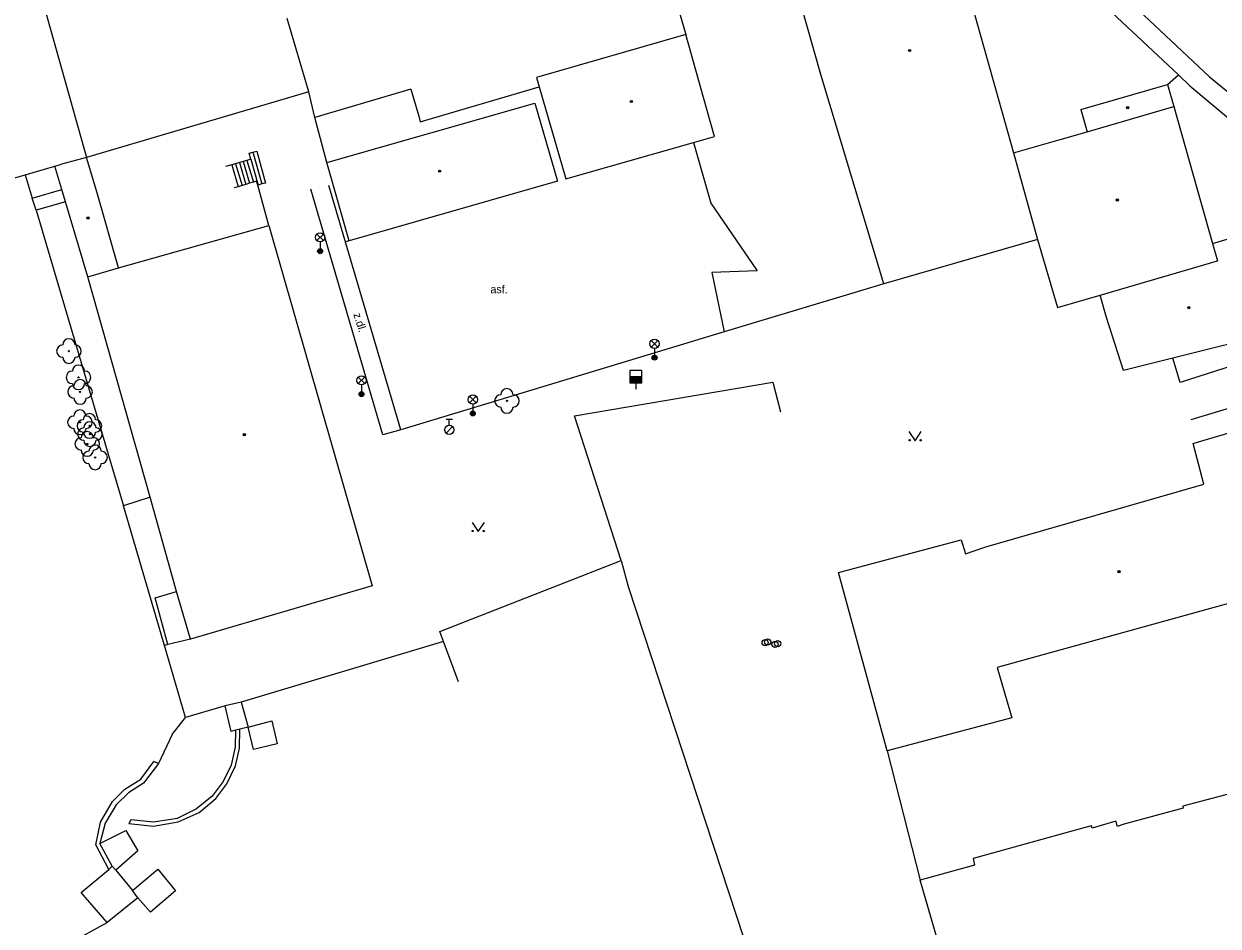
# Model space of a CAD drawing. Extents: x -600309 to -598967, y -1161267 to -1160292.
# Drawn here: x -599527.1 to -599430.1, y -1160735.8 to -1160662.5 of the extents above; entities that cross this region are included whole.
import ezdxf

# ---------------------------------------------------------------- set-up
doc = ezdxf.new("R2010")
doc.units = 0
for name, color, linetype in [('Level 10', 7, 'Continuous'), ('Level 11', 7, 'Continuous'), ('Level 22', 7, 'Continuous'), ('Level 28', 7, 'Continuous'), ('Level 33', 7, 'Continuous'), ('Level 36', 7, 'Continuous'), ('Level 39', 7, 'Continuous'), ('Level 40', 7, 'Continuous'), ('Level 5', 7, 'Continuous'), ('Level 51', 7, 'Continuous'), ('Level 54', 7, 'Continuous'), ('Level 7', 7, 'Continuous')]:
    doc.layers.add(name, color=color, linetype=linetype)

msp = doc.modelspace()

# ---------------------------------------------------------------- linework, layer by layer
at = {"layer": 'Level 10'}
for points in [[(-599452.38, -1160637.2), (-599450.36, -1160641.57), (-599449.37, -1160643.7), (-599444.38, -1160652.7199), (-599441.03, -1160657.21), (-599430.82, -1160666.83), (-599427.12, -1160669.85), (-599414.99, -1160678.35)], [(-599432.3, -1160694.64), (-599419.95, -1160690.9099), (-599411.86, -1160688.43)]]:
    msp.add_lwpolyline(points, dxfattribs=at)
at = {"layer": 'Level 11'}
for points in [[(-599434.23, -1160667.45), (-599433.35, -1160666.67)], [(-599502.51, -1160673.79), (-599503.49, -1160670.13)], [(-599472.74, -1160672.1599), (-599471.31, -1160677.09), (-599467.57, -1160682.58), (-599471.25, -1160682.71), (-599470.23, -1160687.54), (-599496.5, -1160695.48)], [(-599508.68, -1160673.52), (-599508.81, -1160673.04), (-599508.51, -1160672.95)], [(-599508.51, -1160672.95), (-599508.2, -1160672.86), (-599507.48, -1160675.45), (-599507.77, -1160675.53)], [(-599508.51, -1160672.95), (-599507.77, -1160675.53)], [(-599510.2199, -1160673.9699), (-599510.7199, -1160674.11)], [(-599509.9099, -1160673.88), (-599510.2199, -1160673.9699)], [(-599510.2199, -1160673.9699), (-599509.7, -1160675.75)], [(-599509.6, -1160673.79), (-599509.9099, -1160673.88)], [(-599509.9099, -1160673.88), (-599509.39, -1160675.65)], [(-599509.29, -1160673.7), (-599509.6, -1160673.79)], [(-599509.6, -1160673.79), (-599509.09, -1160675.56)], [(-599508.99, -1160673.61), (-599509.29, -1160673.7)], [(-599509.29, -1160673.7), (-599508.78, -1160675.4699)], [(-599508.68, -1160673.52), (-599508.99, -1160673.61)], [(-599508.99, -1160673.61), (-599508.4699, -1160675.38)], [(-599508.68, -1160673.52), (-599508.07, -1160675.62)], [(-599508.4699, -1160675.38), (-599508.78, -1160675.4699)], [(-599508.12, -1160675.63), (-599508.21, -1160675.3), (-599508.4699, -1160675.38)], [(-599509.7, -1160675.75), (-599510.04, -1160675.85)], [(-599509.39, -1160675.65), (-599509.7, -1160675.75)], [(-599509.09, -1160675.56), (-599509.39, -1160675.65)], [(-599508.78, -1160675.4699), (-599509.09, -1160675.56)], [(-599508.07, -1160675.62), (-599508.12, -1160675.63)], [(-599507.2199, -1160678.89), (-599508.12, -1160675.63)], [(-599507.77, -1160675.53), (-599508.07, -1160675.62)], [(-599496.5, -1160695.48), (-599497.95, -1160695.89), (-599503.8, -1160675.96)], [(-599496.5, -1160695.48), (-599502.33, -1160675.65)], [(-599500.7, -1160680.15), (-599500.98, -1160680.24)], [(-599457.28, -1160683.65), (-599470.23, -1160687.54)], [(-599433.22, -1160691.65), (-599433.8, -1160689.68)], [(-599457.01, -1160721.55), (-599454.32, -1160732.07)], [(-599540, -1160744.16), (-599533.12, -1160741.8), (-599526.47, -1160738.86), (-599520.35, -1160735.51)]]:
    msp.add_lwpolyline(points, dxfattribs=at)
at = {"layer": 'Level 22'}
for centre in [(-599523.45, -1160689.1), (-599522.67, -1160691.23), (-599522.54, -1160692.41), (-599487.88, -1160693.14), (-599522.55, -1160694.88), (-599521.78, -1160695.17), (-599521.74, -1160695.84), (-599521.96, -1160696.64), (-599521.32, -1160697.73)]:
    msp.add_circle(centre, 0.05, dxfattribs=at)
for centre, start, end in [((-599523.95, -1160689.1), 90, 270), ((-599523.45, -1160688.6), 0, 180), ((-599522.95, -1160689.1), 270, 90), ((-599523.45, -1160689.6), 180, 0), ((-599523.17, -1160691.23), 90, 270), ((-599522.67, -1160690.73), 0, 180), ((-599522.17, -1160691.23), 270, 90), ((-599523.04, -1160692.41), 90, 270), ((-599522.67, -1160691.73), 180, 0), ((-599522.54, -1160691.91), 0, 180), ((-599522.04, -1160692.41), 270, 90), ((-599488.38, -1160693.14), 90, 270), ((-599487.88, -1160692.64), 0, 180), ((-599487.38, -1160693.14), 270, 90), ((-599522.54, -1160692.91), 180, 0), ((-599487.88, -1160693.64), 180, 0), ((-599523.05, -1160694.88), 90, 270), ((-599522.55, -1160694.38), 0, 180), ((-599522.28, -1160695.17), 90, 270), ((-599521.78, -1160694.67), 0, 180), ((-599522.05, -1160694.88), 270, 90), ((-599521.28, -1160695.17), 270, 90), ((-599522.55, -1160695.38), 180, 0), ((-599522.24, -1160695.84), 90, 270), ((-599521.96, -1160696.14), 0, 180), ((-599521.78, -1160695.67), 180, 0), ((-599521.74, -1160695.34), 0, 180), ((-599521.24, -1160695.84), 270, 90), ((-599522.46, -1160696.64), 90, 270), ((-599521.74, -1160696.34), 180, 0), ((-599521.32, -1160697.23), 0, 180), ((-599521.46, -1160696.64), 270, 90), ((-599521.96, -1160697.14), 180, 0), ((-599521.82, -1160697.73), 90, 270), ((-599520.82, -1160697.73), 270, 90), ((-599521.32, -1160698.23), 180, 0)]:
    msp.add_arc(centre, 0.5, start, end, dxfattribs=at)
at = {"layer": 'Level 28'}
for p, q in [((-599477.9099, -1160691.17), (-599476.9099, -1160691.17)), ((-599477.9099, -1160691.22), (-599476.9099, -1160691.22)), ((-599477.9099, -1160691.27), (-599476.9099, -1160691.27)), ((-599477.9099, -1160691.32), (-599476.9099, -1160691.32)), ((-599477.9099, -1160691.37), (-599476.9099, -1160691.37)), ((-599477.9099, -1160691.42), (-599476.9099, -1160691.42)), ((-599477.9099, -1160691.47), (-599476.9099, -1160691.47)), ((-599477.9099, -1160691.52), (-599476.9099, -1160691.52)), ((-599477.9099, -1160691.57), (-599476.9099, -1160691.57)), ((-599477.9099, -1160691.62), (-599476.9099, -1160691.62)), ((-599477.4099, -1160691.67), (-599477.4099, -1160692.2)), ((-599492.81, -1160694.615), (-599492.31, -1160694.615)), ((-599492.56, -1160695.115), (-599492.56, -1160694.615)), ((-599492.818, -1160695.762), (-599492.288, -1160695.232))]:
    msp.add_line(p, q, dxfattribs=at)
msp.add_lwpolyline([(-599477.9099, -1160691.67), (-599476.9099, -1160691.67), (-599476.9099, -1160690.67), (-599477.9099, -1160690.67)], close=True, dxfattribs=at)
for centre, radius in [((-599492.56, -1160695.49), 0.375), ((-599466.91, -1160712.77), 0.25), ((-599466.71, -1160712.72), 0.25), ((-599466.11, -1160712.92), 0.25), ((-599465.89, -1160712.86), 0.25)]:
    msp.add_circle(centre, radius, dxfattribs=at)
at = {"layer": 'Level 33'}
for p, q in [((-599503.315, -1160680.13), (-599502.785, -1160679.6)), ((-599503.315, -1160679.6), (-599502.785, -1160680.13)), ((-599503.05, -1160680.24), (-599503.05, -1160680.99)), ((-599476.155, -1160688.77), (-599475.625, -1160688.24)), ((-599476.155, -1160688.24), (-599475.625, -1160688.77)), ((-599475.89, -1160688.88), (-599475.89, -1160689.63)), ((-599499.955, -1160691.74), (-599499.425, -1160691.21)), ((-599499.955, -1160691.21), (-599499.425, -1160691.74)), ((-599499.69, -1160691.85), (-599499.69, -1160692.6)), ((-599490.915, -1160693.2999), (-599490.385, -1160692.7699)), ((-599490.915, -1160692.7699), (-599490.385, -1160693.2999)), ((-599490.65, -1160693.4099), (-599490.65, -1160694.1599))]:
    msp.add_line(p, q, dxfattribs=at)
for centre, radius in [((-599503.05, -1160679.865), 0.375), ((-599503.05, -1160680.99), 0.2), ((-599503.05, -1160680.99), 0.1445), ((-599503.05, -1160680.99), 0.0876), ((-599475.89, -1160688.505), 0.375), ((-599475.89, -1160689.63), 0.2), ((-599475.89, -1160689.63), 0.1445), ((-599475.89, -1160689.63), 0.0876), ((-599499.69, -1160691.475), 0.375), ((-599499.69, -1160692.6), 0.2), ((-599499.69, -1160692.6), 0.1445), ((-599499.69, -1160692.6), 0.0876), ((-599490.65, -1160693.0349), 0.375), ((-599490.65, -1160694.1599), 0.2), ((-599490.65, -1160694.1599), 0.1445), ((-599490.65, -1160694.1599), 0.0876)]:
    msp.add_circle(centre, radius, dxfattribs=at)
at = {"layer": 'Level 36'}
for points in [[(-599455.23, -1160695.64), (-599454.73, -1160696.39), (-599454.23, -1160695.64)], [(-599490.71, -1160703.01), (-599490.21, -1160703.76), (-599489.71, -1160703.01)]]:
    msp.add_lwpolyline(points, dxfattribs=at)
for centre in [(-599455.1802, -1160696.3398), (-599454.2808, -1160696.3398), (-599490.6602, -1160703.7098), (-599489.7608, -1160703.7098)]:
    msp.add_circle(centre, 0.05, dxfattribs=at)
at = {"layer": 'Level 39'}
for centre, radius in [((-599455.18, -1160664.69), 0.09), ((-599455.18, -1160664.69), 0.0398), ((-599477.77, -1160668.83), 0.09), ((-599477.77, -1160668.83), 0.0398), ((-599437.4699, -1160669.34), 0.09), ((-599437.4699, -1160669.34), 0.0398), ((-599493.35, -1160674.49), 0.09), ((-599493.35, -1160674.49), 0.0398), ((-599438.31, -1160676.83), 0.09), ((-599438.31, -1160676.83), 0.0398), ((-599521.9, -1160678.3), 0.09), ((-599521.9, -1160678.3), 0.0398), ((-599432.5, -1160685.58), 0.09), ((-599432.5, -1160685.58), 0.0398), ((-599509.21, -1160695.88), 0.09), ((-599509.21, -1160695.88), 0.0398), ((-599438.18, -1160707.01), 0.09), ((-599438.18, -1160707.01), 0.0398)]:
    msp.add_circle(centre, radius, dxfattribs=at)
at = {"layer": 'Level 5'}
for points in [[(-599480.24, -1160639.8), (-599473.35, -1160663.39)], [(-599462.39, -1160666.63), (-599467.76, -1160647.73)], [(-599526.28, -1160658.21), (-599522.03, -1160673.37)], [(-599449.9099, -1160661.73), (-599446.75, -1160673.01)], [(-599503.9699, -1160668.06), (-599505.73, -1160662.08)], [(-599473.35, -1160663.39), (-599485.48, -1160666.87)], [(-599471.68, -1160669.38), (-599473.35, -1160663.39)], [(-599457.28, -1160683.65), (-599462.39, -1160666.63)], [(-599494.92, -1160670.4699), (-599485.26, -1160667.63)], [(-599485.48, -1160666.87), (-599485.26, -1160667.63)], [(-599485.26, -1160667.63), (-599483.1, -1160675.12)], [(-599441.27, -1160669.48), (-599434.23, -1160667.45)], [(-599434.23, -1160667.45), (-599433.71, -1160669.25)], [(-599503.9699, -1160668.06), (-599522.03, -1160673.37)], [(-599503.49, -1160670.13), (-599503.9699, -1160668.06)], [(-599495.67, -1160667.82), (-599503.49, -1160670.13)], [(-599495.67, -1160667.82), (-599495.04, -1160670.03)], [(-599502.51, -1160673.79), (-599485.61, -1160668.9699)], [(-599485.61, -1160668.9699), (-599483.78, -1160675.31)], [(-599471.02, -1160671.67), (-599471.68, -1160669.38)], [(-599441.27, -1160669.48), (-599440.76, -1160671.29)], [(-599440.76, -1160671.29), (-599433.71, -1160669.25)], [(-599433.71, -1160669.25), (-599430.59, -1160680.37)], [(-599495.04, -1160670.03), (-599494.92, -1160670.4699)], [(-599442.95, -1160671.92), (-599440.76, -1160671.29)], [(-599483.1, -1160675.12), (-599472.74, -1160672.1599)], [(-599472.74, -1160672.1599), (-599471.02, -1160671.67)], [(-599446.75, -1160673.01), (-599442.95, -1160671.92)], [(-599522.03, -1160673.37), (-599524.05, -1160673.93)], [(-599521.19, -1160676.1599), (-599522.03, -1160673.37)], [(-599446.75, -1160673.01), (-599444.78, -1160680.05)], [(-599526.99, -1160674.79), (-599524.58, -1160674.09)], [(-599524.58, -1160674.09), (-599524.05, -1160673.93)], [(-599524.02, -1160675.9699), (-599524.58, -1160674.09)], [(-599500.7, -1160680.15), (-599502.51, -1160673.79)], [(-599545.87, -1160680.23), (-599526.99, -1160674.79)], [(-599483.78, -1160675.31), (-599500.7, -1160680.15)], [(-599523.7199, -1160676.99), (-599524.02, -1160675.9699)], [(-599519.4099, -1160682.33), (-599521.19, -1160676.1599)], [(-599521.92, -1160683.07), (-599523.7199, -1160676.99)], [(-599519.4099, -1160682.33), (-599507.2199, -1160678.89)], [(-599507.2199, -1160678.89), (-599498.81, -1160708.15)], [(-599444.78, -1160680.05), (-599457.28, -1160683.65)], [(-599444.78, -1160680.05), (-599443.1599, -1160685.57)], [(-599430.59, -1160680.37), (-599427.74, -1160679.53)], [(-599430.59, -1160680.37), (-599430.18, -1160681.77)], [(-599439.7, -1160684.56), (-599430.18, -1160681.77)], [(-599521.92, -1160683.07), (-599519.4099, -1160682.33)], [(-599516.86, -1160700.96), (-599521.92, -1160683.07)], [(-599443.1599, -1160685.57), (-599439.7, -1160684.56)], [(-599439.18, -1160686.36), (-599439.7, -1160684.56)], [(-599437.8, -1160690.67), (-599439.18, -1160686.36)], [(-599425.32, -1160687.57), (-599433.8, -1160689.68), (-599437.8, -1160690.67)], [(-599431.71, -1160696.4699), (-599419.42, -1160692.84)], [(-599432.14, -1160696.6), (-599431.71, -1160696.4699)], [(-599431.28, -1160699.9099), (-599432.14, -1160696.6)], [(-599448.8, -1160704.93), (-599431.28, -1160699.9099)], [(-599514.71, -1160708.63), (-599516.86, -1160700.96)], [(-599460.94, -1160707.09), (-599451, -1160704.42)], [(-599451, -1160704.42), (-599450.63, -1160705.55)], [(-599450.63, -1160705.55), (-599449.14, -1160705.04)], [(-599449.14, -1160705.04), (-599448.8, -1160704.93)], [(-599457.01, -1160721.55), (-599460.94, -1160707.09)], [(-599498.81, -1160708.15), (-599513.57, -1160712.48)], [(-599513.57, -1160712.48), (-599514.71, -1160708.63)], [(-599428.51, -1160709.37), (-599448.08, -1160714.78)], [(-599448.08, -1160714.78), (-599446.88, -1160718.87)], [(-599446.88, -1160718.87), (-599457.01, -1160721.55)], [(-599428.58, -1160724.89), (-599433, -1160726.04)], [(-599432.9699, -1160726.2), (-599437.85, -1160727.54)], [(-599433, -1160726.04), (-599432.9699, -1160726.2)], [(-599440.9099, -1160727.77), (-599449.73, -1160730.23)], [(-599440.4, -1160727.64), (-599440.9099, -1160727.77)], [(-599440.34, -1160727.83), (-599440.4, -1160727.64)], [(-599438.43, -1160727.27), (-599440.34, -1160727.83)], [(-599438.3, -1160727.69), (-599438.43, -1160727.27)], [(-599437.85, -1160727.54), (-599438.3, -1160727.69)], [(-599449.73, -1160730.23), (-599450.02, -1160730.31)], [(-599450.02, -1160730.31), (-599449.9099, -1160730.85)], [(-599449.9099, -1160730.85), (-599454.32, -1160732.07)], [(-599448.74, -1160751.26), (-599454.32, -1160732.07)]]:
    msp.add_lwpolyline(points, dxfattribs=at)
at = {"layer": 'Level 51'}
for points in [[(-599526.1, -1160677.6599), (-599526.44, -1160676.68)], [(-599526.1, -1160677.6599), (-599519.92, -1160698.6599)], [(-599519.92, -1160698.6599), (-599519.01, -1160701.6599)], [(-599516.86, -1160700.96), (-599519.01, -1160701.6599)], [(-599515.69, -1160713.01), (-599519.01, -1160701.6599)], [(-599478.61, -1160706.1), (-599478.04, -1160708.21), (-599467.37, -1160740.67)], [(-599515.4099, -1160712.93), (-599515.69, -1160713.01)], [(-599513.9699, -1160718.86), (-599515.69, -1160713.01)], [(-599513.57, -1160712.48), (-599515.4099, -1160712.93)], [(-599493.02, -1160712.69), (-599509.45, -1160717.61)], [(-599510.76, -1160717.9099), (-599513.9699, -1160718.86)], [(-599509.45, -1160717.61), (-599510.76, -1160717.9099)], [(-599515.06, -1160720.23), (-599513.9699, -1160718.86)]]:
    msp.add_lwpolyline(points, dxfattribs=at)
at = {"layer": 'Level 54'}
for points in [[(-599526.99, -1160674.79), (-599526.44, -1160676.68)], [(-599526.44, -1160676.68), (-599524.02, -1160675.9699)], [(-599523.7199, -1160676.99), (-599526.1, -1160677.6599)], [(-599516.44, -1160709.14), (-599514.71, -1160708.63)], [(-599515.4099, -1160712.93), (-599516.44, -1160709.14)], [(-599510.27, -1160719.99), (-599510.76, -1160717.9099)], [(-599509.45, -1160717.61), (-599508.88, -1160719.64)], [(-599509.9099, -1160719.89), (-599510.27, -1160719.99)], [(-599509.9099, -1160719.89), (-599509.94, -1160721.27)], [(-599509.56, -1160719.79), (-599509.9099, -1160719.89)], [(-599509.59, -1160721.33), (-599509.56, -1160719.79)], [(-599508.88, -1160719.64), (-599509.56, -1160719.79)], [(-599508.88, -1160719.64), (-599506.98, -1160719.13)], [(-599508.45, -1160721.46), (-599508.88, -1160719.64)], [(-599506.98, -1160719.13), (-599506.55, -1160720.99)], [(-599515.06, -1160720.23), (-599516.18, -1160722.58)], [(-599506.55, -1160720.99), (-599508.45, -1160721.46)], [(-599509.94, -1160721.27), (-599510.26, -1160722.71)], [(-599509.9099, -1160722.78), (-599509.59, -1160721.33)], [(-599517.62, -1160723.85), (-599516.54, -1160722.42)], [(-599516.18, -1160722.58), (-599517.38, -1160724.19)], [(-599516.18, -1160722.58), (-599516.54, -1160722.42)], [(-599510.26, -1160722.71), (-599510.92, -1160724.06)], [(-599510.62, -1160724.24), (-599509.9099, -1160722.78)], [(-599518.9, -1160724.67), (-599517.62, -1160723.85)], [(-599519.92, -1160725.68), (-599518.9, -1160724.67)], [(-599517.38, -1160724.19), (-599518.62, -1160724.96)], [(-599510.92, -1160724.06), (-599511.81, -1160725.24)], [(-599511.52, -1160725.44), (-599510.62, -1160724.24)], [(-599520.89, -1160727.34), (-599519.92, -1160725.68)], [(-599518.62, -1160724.96), (-599519.62, -1160725.95)], [(-599511.81, -1160725.24), (-599513.1, -1160726.28)], [(-599512.87, -1160726.57), (-599511.52, -1160725.44)], [(-599519.62, -1160725.95), (-599520.5, -1160727.42)], [(-599513.1, -1160726.28), (-599514.67, -1160727.04)], [(-599514.57, -1160727.33), (-599512.87, -1160726.57)], [(-599521.26, -1160729.18), (-599520.89, -1160727.34)], [(-599520.5, -1160727.42), (-599520.93, -1160729.08)], [(-599518.42, -1160727.1599), (-599518.57, -1160727.46)], [(-599518.57, -1160727.46), (-599516.58, -1160727.67)], [(-599516.58, -1160727.35), (-599518.42, -1160727.1599)], [(-599514.67, -1160727.04), (-599516.58, -1160727.35)], [(-599516.58, -1160727.67), (-599514.57, -1160727.33)], [(-599520.93, -1160729.08), (-599518.83, -1160728.03)], [(-599518.83, -1160728.03), (-599517.84, -1160729.68)], [(-599520.21, -1160731.18), (-599521.26, -1160729.18)], [(-599519.93, -1160730.9099), (-599520.93, -1160729.08)], [(-599517.84, -1160729.68), (-599519.65, -1160731.25)], [(-599522.44, -1160733.05), (-599520.21, -1160731.18)], [(-599520.21, -1160731.18), (-599519.93, -1160730.9099)], [(-599519.93, -1160730.9099), (-599519.65, -1160731.25)], [(-599519.65, -1160731.25), (-599518.29, -1160732.9099)], [(-599518.29, -1160732.9099), (-599516.23, -1160731.17)], [(-599516.23, -1160731.17), (-599514.79, -1160732.93)], [(-599520.35, -1160735.51), (-599522.44, -1160733.05)], [(-599517.84, -1160733.49), (-599520.35, -1160735.51)], [(-599517.84, -1160733.49), (-599518.29, -1160732.9099)], [(-599516.81, -1160734.65), (-599517.84, -1160733.49)], [(-599514.79, -1160732.93), (-599516.81, -1160734.65)]]:
    msp.add_lwpolyline(points, dxfattribs=at)
at = {"layer": 'Level 7'}
for points in [[(-599444.86, -1160655), (-599442.51, -1160658.06), (-599433.35, -1160666.67), (-599432.4099, -1160667.55), (-599428.95, -1160670.45), (-599415.9, -1160679.6599)], [(-599413.5, -1160685.5), (-599421.04, -1160687.74), (-599433.2199, -1160691.65)], [(-599478.61, -1160706.1), (-599482.39, -1160694.35), (-599466.28, -1160691.61), (-599465.67, -1160694.03)], [(-599493.02, -1160712.69), (-599493.32, -1160711.87), (-599478.61, -1160706.1)], [(-599491.82, -1160715.96), (-599493.02, -1160712.69)]]:
    msp.add_lwpolyline(points, dxfattribs=at)

# ---------------------------------------------------------------- texts
at = {"layer": 'Level 40'}
msp.add_text('asf.', height=0.65, dxfattribs=at).set_placement((-599489.2199, -1160684.4))
msp.add_text('z.dl.', height=0.65, rotation=287.57, dxfattribs=at).set_placement((-599500.36, -1160686.11))

doc.saveas('drawing.dxf')
